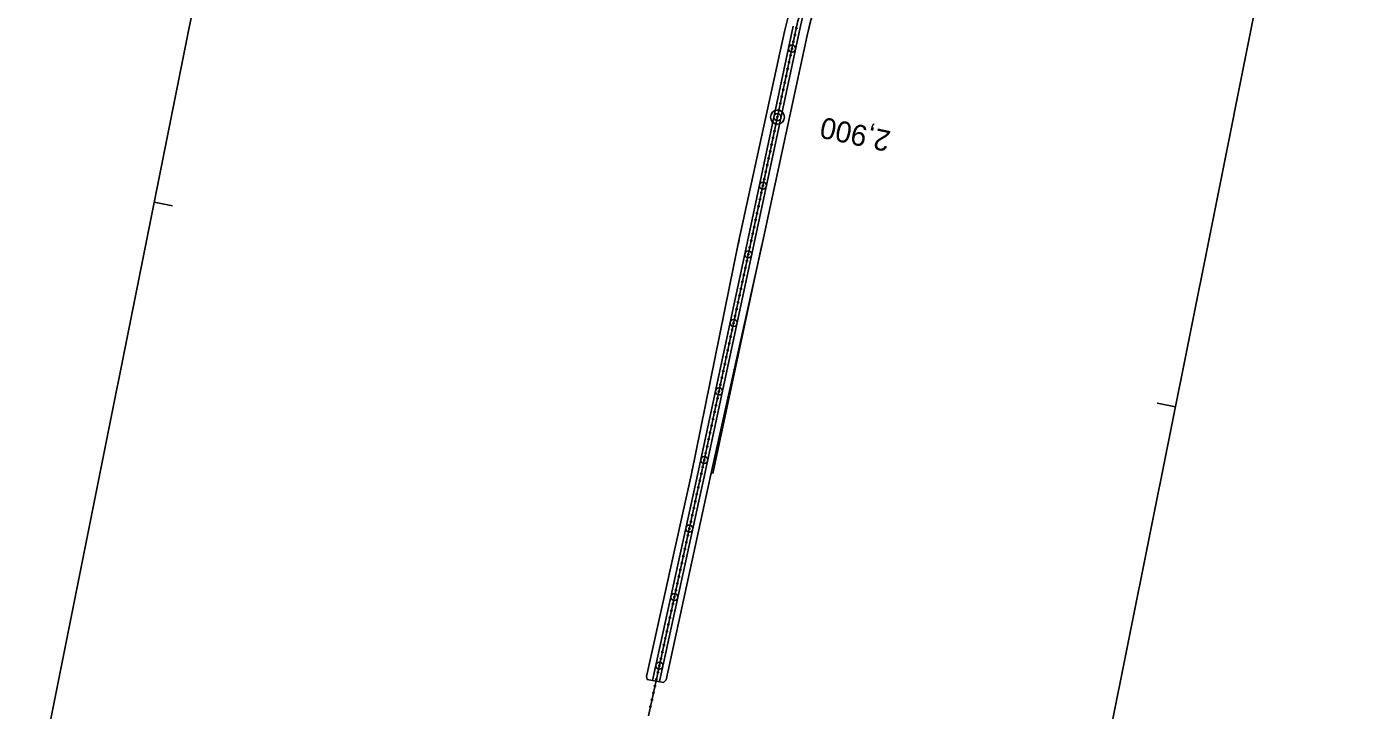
# Model space of a CAD drawing. Extents: x -548552 to -543113, y -1131925 to -1123599.
# Drawn here: x -548524.3 to -548332.5, y -1124427.5 to -1124330.1 of the extents above; entities that cross this region are included whole.
import ezdxf

# ---------------------------------------------------------------- set-up
doc = ezdxf.new("R2010")
doc.units = 0
for name, color, linetype in [('HRANY', 7, 'Continuous'), ('PLOT', 7, 'Continuous'), ('Profile', 7, 'Continuous'), ('PROFILY NÁVRH', 7, 'Continuous'), ('STANIČENÍ', 7, 'Continuous')]:
    doc.layers.add(name, color=color, linetype=linetype)

msp = doc.modelspace()

# ---------------------------------------------------------------- linework, layer by layer
at = {"layer": 'HRANY'}
msp.add_line((-548435.88, -1124423.13), (-548433.54, -1124423.53), dxfattribs=at)
at = {"layer": 'PLOT'}
msp.add_line((-548426.53, -1124393.77), (-548419.54, -1124361.12), dxfattribs=at)
at = {"layer": 'Profile'}
for p, q in [((-548478.12, -1124215.1), (-548501.23, -1124330.39)), ((-548332.52, -1124244.29), (-548355.63, -1124359.57)), ((-548501.23, -1124330.39), (-548524.34, -1124445.67)), ((-548501.23, -1124330.39), (-548524.34, -1124445.67)), ((-548503.58, -1124355.57), (-548506.17, -1124355.05)), ((-548355.63, -1124359.57), (-548378.73, -1124474.86)), ((-548360.57, -1124384.24), (-548363.16, -1124383.72))]:
    msp.add_line(p, q, dxfattribs=at)
at = {"layer": 'PROFILY NÁVRH'}
for p, q in [((-548413.11, -1124317.81), (-548416.3, -1124330.72)), ((-548409.92, -1124318), (-548413.06, -1124331.3)), ((-548421.59, -1124360.69), (-548415.07, -1124329.96)), ((-548420.61, -1124360.89), (-548414.09, -1124330.17)), ((-548416.3, -1124330.72), (-548422.86, -1124360.77)), ((-548413.06, -1124331.3), (-548419.61, -1124361.47)), ((-548422.86, -1124360.77), (-548429.59, -1124393.8)), ((-548428.58, -1124393.34), (-548421.59, -1124360.69)), ((-548427.6, -1124393.54), (-548420.61, -1124360.89)), ((-548419.61, -1124361.47), (-548426.79, -1124393.87)), ((-548435.12, -1124423.25), (-548428.58, -1124393.33)), ((-548434.13, -1124423.42), (-548427.6, -1124393.55)), ((-548429.59, -1124393.8), (-548435.97, -1124422.69)), ((-548426.79, -1124393.87), (-548433.16, -1124423.17)), ((-548435.88, -1124423.13), (-548435.97, -1124422.69)), ((-548433.16, -1124423.17), (-548433.54, -1124423.53))]:
    msp.add_line(p, q, dxfattribs=at)
msp.add_ellipse((-548390.14, -1124335.25), major_axis=(-9.74, -22.48), ratio=0.999345, start_param=4.842826, end_param=4.912097, dxfattribs=at)
at = {"layer": 'STANIČENÍ'}
for p, q in [((-548421.1, -1124360.79), (-548414.58, -1124330.07)), ((-548428.09, -1124393.44), (-548421.1, -1124360.79)), ((-548422.89, -1124360.95), (-548422.78, -1124360.43)), ((-548419.65, -1124361.68), (-548419.54, -1124361.12)), ((-548435.71, -1124428.3), (-548428.09, -1124393.44)), ((-548429.47, -1124393.24), (-548429.41, -1124392.99)), ((-548426.78, -1124393.83), (-548426.73, -1124393.56))]:
    msp.add_line(p, q, dxfattribs=at)
for centre, radius in [((-548414.61, -1124330.22), 0.1), ((-548415.03, -1124332.17), 0.1), ((-548414.82, -1124331.2), 0.1), ((-548415.23, -1124333.15), 0.5), ((-548415.44, -1124334.13), 0.1), ((-548415.23, -1124333.15), 0.1), ((-548415.86, -1124336.09), 0.1), ((-548415.65, -1124335.11), 0.1), ((-548416.27, -1124338.04), 0.1), ((-548416.06, -1124337.06), 0.1), ((-548416.69, -1124340), 0.1), ((-548416.48, -1124339.02), 0.1), ((-548417.1, -1124341.96), 0.1), ((-548416.9, -1124340.98), 0.1), ((-548417.31, -1124342.93), 1), ((-548417.31, -1124342.93), 0.5), ((-548417.31, -1124342.93), 0.1), ((-548417.73, -1124344.89), 0.1), ((-548417.52, -1124343.91), 0.1), ((-548418.14, -1124346.85), 0.1), ((-548417.93, -1124345.87), 0.1), ((-548418.56, -1124348.8), 0.1), ((-548418.35, -1124347.82), 0.1), ((-548418.97, -1124350.76), 0.1), ((-548418.76, -1124349.78), 0.1), ((-548419.39, -1124352.72), 0.5), ((-548419.39, -1124352.72), 0.1), ((-548419.18, -1124351.74), 0.1), ((-548419.8, -1124354.67), 0.1), ((-548419.59, -1124353.69), 0.1), ((-548420.22, -1124356.63), 0.1), ((-548420.01, -1124355.65), 0.1), ((-548420.63, -1124358.58), 0.1), ((-548420.42, -1124357.61), 0.1), ((-548421.05, -1124360.54), 0.1), ((-548420.84, -1124359.56), 0.1), ((-548421.47, -1124362.5), 0.5), ((-548421.47, -1124362.5), 0.1), ((-548421.26, -1124361.52), 0.1), ((-548421.88, -1124364.45), 0.1), ((-548421.67, -1124363.47), 0.1), ((-548422.3, -1124366.41), 0.1), ((-548422.09, -1124365.43), 0.1), ((-548422.72, -1124368.36), 0.1), ((-548422.51, -1124367.39), 0.1), ((-548423.14, -1124370.32), 0.1), ((-548422.93, -1124369.34), 0.1), ((-548423.56, -1124372.28), 0.5), ((-548423.56, -1124372.28), 0.1), ((-548423.35, -1124371.3), 0.1), ((-548423.98, -1124374.23), 0.1), ((-548423.77, -1124373.25), 0.1), ((-548424.4, -1124376.19), 0.1), ((-548424.19, -1124375.21), 0.1), ((-548424.81, -1124378.14), 0.1), ((-548424.61, -1124377.16), 0.1), ((-548425.23, -1124380.1), 0.1), ((-548425.02, -1124379.12), 0.1), ((-548425.65, -1124382.05), 0.5), ((-548425.65, -1124382.05), 0.1), ((-548425.44, -1124381.08), 0.1), ((-548426.07, -1124384.01), 0.1), ((-548425.86, -1124383.03), 0.1), ((-548426.49, -1124385.97), 0.1), ((-548426.28, -1124384.99), 0.1), ((-548426.91, -1124387.92), 0.1), ((-548426.7, -1124386.94), 0.1), ((-548427.33, -1124389.88), 0.1), ((-548427.12, -1124388.9), 0.1), ((-548427.75, -1124391.83), 0.5), ((-548427.75, -1124391.83), 0.1), ((-548427.54, -1124390.85), 0.1), ((-548427.96, -1124392.81), 0.1), ((-548428.38, -1124394.76), 0.1), ((-548428.17, -1124393.79), 0.1), ((-548428.81, -1124396.72), 0.1), ((-548428.59, -1124395.74), 0.1), ((-548429.23, -1124398.67), 0.1), ((-548429.02, -1124397.7), 0.1), ((-548429.87, -1124401.6), 0.5), ((-548429.66, -1124400.63), 0.1), ((-548429.45, -1124399.65), 0.1), ((-548430.09, -1124402.58), 0.1), ((-548429.87, -1124401.6), 0.1), ((-548430.51, -1124404.53), 0.1), ((-548430.3, -1124403.56), 0.1), ((-548430.94, -1124406.49), 0.1), ((-548430.73, -1124405.51), 0.1), ((-548431.37, -1124408.44), 0.1), ((-548431.16, -1124407.46), 0.1), ((-548432.01, -1124411.37), 0.5), ((-548431.8, -1124410.39), 0.1), ((-548431.58, -1124409.42), 0.1), ((-548432.22, -1124412.35), 0.1), ((-548432.01, -1124411.37), 0.1), ((-548432.65, -1124414.3), 0.1), ((-548432.44, -1124413.33), 0.1), ((-548433.08, -1124416.26), 0.1), ((-548432.86, -1124415.28), 0.1), ((-548433.5, -1124418.21), 0.1), ((-548433.29, -1124417.23), 0.1), ((-548433.93, -1124420.16), 0.1), ((-548433.72, -1124419.19), 0.1), ((-548434.14, -1124421.14), 0.5), ((-548434.36, -1124422.12), 0.1), ((-548434.14, -1124421.14), 0.1), ((-548434.79, -1124424.07), 0.1), ((-548434.57, -1124423.09), 0.1), ((-548435.21, -1124426.02), 0.1), ((-548435, -1124425.05), 0.1), ((-548435.43, -1124427), 0.1)]:
    msp.add_circle(centre, radius, dxfattribs=at)
for major_axis, ratio in [((-9.94, -22.94), 0.999358), ((-9.24, -21.33), 0.999309)]:
    msp.add_ellipse((-548390.14, -1124335.25), major_axis=major_axis, ratio=ratio, start_param=4.842824, end_param=4.912095, dxfattribs=at)

# ---------------------------------------------------------------- texts
msp.add_text('2,900', height=3, rotation=168.0181, dxfattribs=at).set_placement((-548401.01, -1124344.97))

doc.saveas('drawing.dxf')
